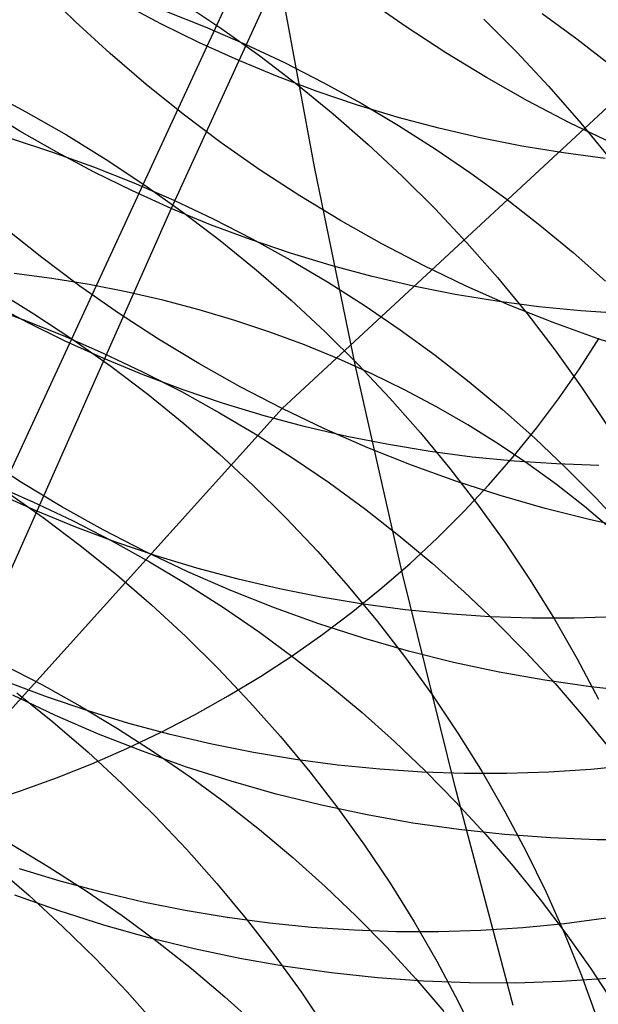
# Model space of a CAD drawing. Header units: millimetres. Extents: x 119 to 175.9, y -203.1 to -153.8.
# Tile 323 of 377: x 160.744 to 161.255, y -161.291 to -160.421. Entities that reach past the tile are written whole.
import ezdxf

# ---------------------------------------------------------------- set-up
doc = ezdxf.new("R2010")
doc.units = ezdxf.units.MM
doc.header["$MEASUREMENT"] = 0
doc.layers.add('Layer 01', color=5, linetype='Continuous', true_color=0x0000ff)

msp = doc.modelspace()

# ---------------------------------------------------------------- linework, layer by layer
at = {"layer": 'Layer 01'}
for p, q in [((160.97575, -160.76453, 49.77148), (162.23018, -159.60159, 54.41725)), ((161.17858, -159.86314, 25.78124), (160.55767, -161.20487, 29.03755)), ((161.05544, -160.19944, 20.823), (160.87785, -160.58789, 21.99351)), ((161.00423, -160.55106, 21.88851), (160.97281, -160.37975, 21.569)), ((160.79298, -160.42271, 50.26847), (160.76294, -160.39334, 50.26866)), ((160.86925, -160.42511, 21.61199), (160.83618, -160.40748, 21.61284)), ((160.88824, -160.40643, 43.71239), (160.92258, -160.42929, 43.71429)), ((161.08531, -160.42751, 50.74126), (161.05099, -160.40337, 50.74421)), ((160.87218, -160.41338, 27.1624), (160.90784, -160.42751, 27.16324)), ((161.20525, -160.41584, 26.81667), (161.23608, -160.43827, 26.81301)), ((160.82396, -160.45108, 50.26776), (160.79298, -160.42271, 50.26847)), ((160.90288, -160.44165, 21.61158), (160.86925, -160.42511, 21.61199)), ((160.90784, -160.42751, 27.16324), (160.94306, -160.44276, 27.16352)), ((161.12036, -160.45049, 50.7378), (161.08531, -160.42751, 50.74126)), ((161.15386, -160.42079, 44.13756), (161.18291, -160.44987, 44.14216)), ((160.92258, -160.42929, 43.71429), (160.95613, -160.45325, 43.7167)), ((160.93704, -160.45709, 21.61162), (160.90288, -160.44165, 21.61158)), ((160.94306, -160.44276, 27.16352), (160.97777, -160.45911, 27.16324)), ((161.23608, -160.43827, 26.81301), (161.26614, -160.46165, 26.8088)), ((160.85583, -160.47842, 50.26654), (160.82396, -160.45108, 50.26776)), ((160.95613, -160.45325, 43.7167), (160.98885, -160.47826, 43.71961)), ((161.15611, -160.4723, 50.73385), (161.12036, -160.45049, 50.7378)), ((161.18291, -160.44987, 44.14216), (161.21094, -160.47984, 44.14724)), ((160.97168, -160.47141, 21.6121), (160.93704, -160.45709, 21.61162)), ((160.97777, -160.45911, 27.16324), (161.01195, -160.47655, 27.1624)), ((161.00676, -160.48458, 21.61302), (160.97168, -160.47141, 21.6121)), ((161.19252, -160.49289, 50.72941), (161.15611, -160.4723, 50.73385)), ((160.88856, -160.5047, 50.26481), (160.85583, -160.47842, 50.26654)), ((160.98885, -160.47826, 43.71961), (161.02072, -160.50431, 43.72301)), ((161.01195, -160.47655, 27.1624), (161.04554, -160.49504, 27.161)), ((161.21094, -160.47984, 44.14724), (161.23792, -160.51068, 44.15279)), ((160.71311, -160.4832, 43.30627), (160.74954, -160.50251, 43.30693)), ((161.04224, -160.4966, 21.6144), (161.00676, -160.48458, 21.61302)), ((161.07808, -160.50744, 21.61621), (161.04224, -160.4966, 21.6144)), ((161.04554, -160.49504, 27.161), (161.07852, -160.51457, 27.15904)), ((161.22953, -160.51226, 50.72447), (161.19252, -160.49289, 50.72941)), ((160.74423, -160.51955, 21.9963), (160.71233, -160.49981, 21.99813)), ((160.74954, -160.50251, 43.30693), (160.78531, -160.52299, 43.30809)), ((160.92211, -160.52988, 50.26256), (160.88856, -160.5047, 50.26481)), ((161.02072, -160.50431, 43.72301), (161.05168, -160.53136, 43.7269)), ((161.11423, -160.51711, 21.61846), (161.07808, -160.50744, 21.61621)), ((161.07852, -160.51457, 27.15904), (161.11083, -160.53511, 27.15652)), ((161.2671, -160.53036, 50.71905), (161.22953, -160.51226, 50.72447)), ((161.23792, -160.51068, 44.15279), (161.26383, -160.54235, 44.15882)), ((160.77677, -160.53825, 21.99491), (160.74423, -160.51955, 21.9963)), ((160.78531, -160.52299, 43.30809), (160.82039, -160.54462, 43.30976)), ((161.15064, -160.52557, 21.62115), (161.11423, -160.51711, 21.61846)), ((160.73668, -160.52624, 27.48867), (160.77317, -160.53814, 27.49072)), ((160.95644, -160.55395, 50.2598), (160.92211, -160.52988, 50.26256)), ((161.05168, -160.53136, 43.7269), (161.0817, -160.55937, 43.73128)), ((161.18729, -160.53284, 21.62428), (161.15064, -160.52557, 21.62115)), ((161.22411, -160.53888, 21.62784), (161.18729, -160.53284, 21.62428)), ((160.77317, -160.53814, 27.49072), (160.80929, -160.55119, 27.49222)), ((160.80991, -160.55589, 21.99399), (160.77677, -160.53825, 21.99491)), ((161.11083, -160.53511, 27.15652), (161.14245, -160.55665, 27.15346)), ((161.26107, -160.54371, 21.63182), (161.22411, -160.53888, 21.62784)), ((160.82039, -160.54462, 43.30976), (160.85472, -160.56736, 43.31192)), ((160.80929, -160.55119, 27.49222), (160.845, -160.56538, 27.49315)), ((160.84362, -160.57244, 21.99352), (160.80991, -160.55589, 21.99399)), ((160.9915, -160.57686, 50.25654), (160.95644, -160.55395, 50.2598)), ((161.04043, -160.72717, 22.2049), (161.00423, -160.55106, 21.88851)), ((161.0817, -160.55937, 43.73128), (161.11075, -160.58831, 43.73615)), ((161.14245, -160.55665, 27.15346), (161.17333, -160.57914, 27.14984)), ((160.845, -160.56538, 27.49315), (160.88026, -160.5807, 27.49351)), ((160.85472, -160.56736, 43.31192), (160.88827, -160.59119, 43.31458)), ((160.87785, -160.58789, 21.99351), (160.84362, -160.57244, 21.99352)), ((160.88026, -160.5807, 27.49351), (160.91501, -160.59711, 27.49331)), ((161.02726, -160.59859, 50.25278), (160.9915, -160.57686, 50.25654)), ((161.17333, -160.57914, 27.14984), (161.20343, -160.60258, 27.14567)), ((160.87785, -160.58789, 21.99351), (160.69845, -160.99189, 23.10411)), ((160.91257, -160.60222, 21.99396), (160.87785, -160.58789, 21.99351)), ((160.88827, -160.59119, 43.31458), (160.92099, -160.61609, 43.31774)), ((161.11075, -160.58831, 43.73615), (161.13879, -160.61816, 43.74149)), ((160.94772, -160.61541, 21.99486), (160.91257, -160.60222, 21.99396)), ((160.91501, -160.59711, 27.49331), (160.94923, -160.6146, 27.49255)), ((161.06367, -160.61911, 50.24852), (161.02726, -160.59859, 50.25278)), ((161.20343, -160.60258, 27.14567), (161.23272, -160.62692, 27.14097)), ((160.76355, -160.63134, 49.79121), (160.7308, -160.60515, 49.79273)), ((160.92099, -160.61609, 43.31774), (160.95285, -160.64201, 43.32139)), ((160.98327, -160.62745, 21.99623), (160.94772, -160.61541, 21.99486)), ((160.94923, -160.6146, 27.49255), (160.98286, -160.63316, 27.49123)), ((161.10068, -160.6384, 50.24377), (161.06367, -160.61911, 50.24852)), ((161.13879, -160.61816, 43.74149), (161.16578, -160.64887, 43.7473)), ((161.01917, -160.63832, 21.99805), (160.98327, -160.62745, 21.99623)), ((161.23272, -160.62692, 27.14097), (161.26116, -160.65214, 27.13573)), ((160.79711, -160.65643, 49.78919), (160.76355, -160.63134, 49.79121)), ((160.98286, -160.63316, 27.49123), (161.01588, -160.65276, 27.48935)), ((160.77255, -160.6498, 22.28163), (160.73933, -160.64544, 22.28817)), ((160.95285, -160.64201, 43.32139), (160.98381, -160.66894, 43.32552)), ((161.05539, -160.648, 22.00032), (161.01917, -160.63832, 21.99805)), ((161.13826, -160.65644, 50.23853), (161.10068, -160.6384, 50.24377)), ((160.80552, -160.65518, 22.27453), (160.77255, -160.6498, 22.28163)), ((161.01588, -160.65276, 27.48935), (161.04823, -160.67337, 27.48691)), ((161.09187, -160.6565, 22.00304), (161.05539, -160.648, 22.00032)), ((161.16578, -160.64887, 43.7473), (161.1917, -160.6804, 43.75358)), ((160.72167, -160.65936, 42.91106), (160.75673, -160.68088, 42.91296)), ((160.83146, -160.68041, 49.78666), (160.79711, -160.65643, 49.78919)), ((160.83818, -160.66157, 22.2669), (160.80552, -160.65518, 22.27453)), ((160.8705, -160.66897, 22.25874), (160.83818, -160.66157, 22.2669)), ((161.12857, -160.66378, 22.00621), (161.09187, -160.6565, 22.00304)), ((161.17636, -160.6732, 50.23281), (161.13826, -160.65644, 50.23853)), ((160.75039, -160.68837, 22.36929), (160.71717, -160.67073, 22.37029)), ((160.90244, -160.67737, 22.25006), (160.8705, -160.66897, 22.25874)), ((160.98381, -160.66894, 43.32552), (161.01383, -160.69683, 43.33014)), ((161.16546, -160.66986, 22.00982), (161.12857, -160.66378, 22.00621)), ((161.20248, -160.67471, 22.01387), (161.16546, -160.66986, 22.00982)), ((160.7106, -160.67283, 27.81373), (160.74676, -160.68595, 27.81533)), ((160.75673, -160.68088, 42.91296), (160.79105, -160.70351, 42.91535)), ((160.86653, -160.70323, 49.78361), (160.83146, -160.68041, 49.78666)), ((160.93396, -160.68675, 22.24088), (160.90244, -160.67737, 22.25006)), ((161.04823, -160.67337, 27.48691), (161.07988, -160.69497, 27.48391)), ((161.21493, -160.68866, 50.22662), (161.17636, -160.6732, 50.23281)), ((161.1917, -160.6804, 43.75358), (161.21651, -160.71272, 43.76031)), ((161.23959, -160.67834, 22.01835), (161.20248, -160.67471, 22.01387)), ((161.27675, -160.68074, 22.02327), (161.23959, -160.67834, 22.01835)), ((160.74676, -160.68595, 27.81533), (160.78251, -160.7002, 27.81636)), ((160.78417, -160.70494, 22.36876), (160.75039, -160.68837, 22.36929)), ((160.96502, -160.6971, 22.2312), (160.93396, -160.68675, 22.24088)), ((161.25392, -160.70281, 50.21996), (161.21493, -160.68866, 50.22662)), ((160.99559, -160.70842, 22.22103), (160.96502, -160.6971, 22.2312)), ((161.01383, -160.69683, 43.33014), (161.04287, -160.72566, 43.33522)), ((161.07988, -160.69497, 27.48391), (161.1108, -160.71754, 27.48036)), ((160.78251, -160.7002, 27.81636), (160.8178, -160.71558, 27.81683)), ((160.81847, -160.72041, 22.36871), (160.78417, -160.70494, 22.36876)), ((160.79105, -160.70351, 42.91535), (160.82459, -160.72723, 42.91823)), ((160.9023, -160.72487, 49.78007), (160.86653, -160.70323, 49.78361)), ((161.23824, -160.72958, 19.07008), (161.25577, -160.70248, 19.08123)), ((161.29329, -160.71563, 50.21285), (161.25392, -160.70281, 50.21996)), ((160.8178, -160.71558, 27.81683), (160.8526, -160.73206, 27.81673)), ((161.02563, -160.72068, 22.2104), (160.99559, -160.70842, 22.22103)), ((161.21651, -160.71272, 43.76031), (161.24018, -160.74579, 43.76748)), ((160.85325, -160.73475, 22.36912), (160.81847, -160.72041, 22.36871)), ((161.0551, -160.73388, 22.1993), (161.02563, -160.72068, 22.2104)), ((161.1108, -160.71754, 27.48036), (161.14093, -160.74104, 27.47627)), ((160.82459, -160.72723, 42.91823), (160.8573, -160.75202, 42.9216)), ((160.8526, -160.73206, 27.81673), (160.88685, -160.74963, 27.81607)), ((160.93872, -160.74532, 49.77602), (160.9023, -160.72487, 49.78007)), ((161.08203, -160.91055, 22.52235), (161.04043, -160.72717, 22.2049)), ((161.04287, -160.72566, 43.33522), (161.07091, -160.75538, 43.34078)), ((161.21971, -160.7561, 19.05917), (161.23824, -160.72958, 19.07008)), ((160.88847, -160.74796, 22.37001), (160.85325, -160.73475, 22.36912)), ((161.08396, -160.748, 22.18775), (161.0551, -160.73388, 22.1993)), ((161.14093, -160.74104, 27.47627), (161.17026, -160.76545, 27.47163)), ((160.88685, -160.74963, 27.81607), (160.92052, -160.76826, 27.81485)), ((160.92409, -160.76002, 22.37137), (160.88847, -160.74796, 22.37001)), ((160.97575, -160.76453, 49.77148), (160.93872, -160.74532, 49.77602)), ((161.11219, -160.76302, 22.17578), (161.08396, -160.748, 22.18775)), ((161.24018, -160.74579, 43.76748), (161.26268, -160.77956, 43.7751)), ((160.8573, -160.75202, 42.9216), (160.88915, -160.77784, 42.92545)), ((161.07091, -160.75538, 43.34078), (161.0979, -160.78597, 43.3468)), ((161.2002, -160.78201, 19.04851), (161.21971, -160.7561, 19.05917)), ((160.5174, -161.27351, 47.95465), (160.97575, -160.76453, 49.77148)), ((160.96006, -160.7709, 22.37319), (160.92409, -160.76002, 22.37137)), ((161.01333, -160.78249, 49.76645), (160.97575, -160.76453, 49.77148)), ((161.13975, -160.77891, 22.16338), (161.11219, -160.76302, 22.17578)), ((161.17026, -160.76545, 27.47163), (161.19874, -160.79075, 27.46645)), ((160.92052, -160.76826, 27.81485), (160.95357, -160.78793, 27.81306)), ((160.99635, -160.78061, 22.37548), (160.96006, -160.7709, 22.37319)), ((160.88915, -160.77784, 42.92545), (160.92009, -160.80465, 42.92978)), ((161.03289, -160.78913, 22.37823), (160.99635, -160.78061, 22.37548)), ((161.05144, -160.79918, 49.76094), (161.01333, -160.78249, 49.76645)), ((161.1666, -160.79568, 22.15058), (161.13975, -160.77891, 22.16338)), ((161.17972, -160.80728, 19.03812), (161.2002, -160.78201, 19.04851)), ((160.95357, -160.78793, 27.81306), (160.98595, -160.80862, 27.81072)), ((161.06966, -160.79644, 22.38144), (161.03289, -160.78913, 22.37823)), ((161.0979, -160.78597, 43.3468), (161.12382, -160.81739, 43.35328)), ((161.19874, -160.79075, 27.46645), (161.22633, -160.81689, 27.46075)), ((161.09001, -160.81457, 49.75495), (161.05144, -160.79918, 49.76094)), ((161.10661, -160.80255, 22.38511), (161.06966, -160.79644, 22.38144)), ((161.14369, -160.80743, 22.38923), (161.10661, -160.80255, 22.38511)), ((161.19272, -160.81328, 22.1374), (161.1666, -160.79568, 22.15058)), ((160.74557, -160.82985, 49.31842), (160.71047, -160.80712, 49.32121)), ((160.92009, -160.80465, 42.92978), (160.9501, -160.83244, 42.93458)), ((160.98595, -160.80862, 27.81072), (161.01764, -160.8303, 27.80782)), ((161.18086, -160.81109, 22.39379), (161.14369, -160.80743, 22.38923)), ((161.15831, -160.83188, 19.028), (161.17972, -160.80728, 19.03812)), ((161.21808, -160.81353, 22.3988), (161.18086, -160.81109, 22.39379)), ((161.129, -160.82865, 49.74849), (161.09001, -160.81457, 49.75495)), ((161.12382, -160.81739, 43.35328), (161.14862, -160.84959, 43.3602)), ((161.21807, -160.83171, 22.12384), (161.19272, -160.81328, 22.1374)), ((161.25529, -160.81473, 22.40424), (161.21808, -160.81353, 22.3988)), ((161.22633, -160.81689, 27.46075), (161.25301, -160.84385, 27.45451)), ((161.16837, -160.8414, 49.74157), (161.129, -160.82865, 49.74849)), ((160.72047, -160.83144, 28.13262), (160.7558, -160.8469, 28.1332)), ((160.73139, -160.83709, 42.52483), (160.76491, -160.86072, 42.52789)), ((160.78136, -160.8514, 49.31511), (160.74557, -160.82985, 49.31842)), ((160.9501, -160.83244, 42.93458), (160.97914, -160.86116, 42.93985)), ((161.01764, -160.8303, 27.80782), (161.04858, -160.85294, 27.80436)), ((161.13598, -160.85577, 19.01817), (161.15831, -160.83188, 19.028)), ((161.24261, -160.85094, 22.10993), (161.21807, -160.83171, 22.12384)), ((160.75873, -160.85495, 22.73845), (160.72436, -160.83947, 22.73855)), ((161.20807, -160.85281, 49.73419), (161.16837, -160.8414, 49.74157)), ((161.25301, -160.84385, 27.45451), (161.27875, -160.87159, 27.44777)), ((160.7558, -160.8469, 28.1332), (160.79062, -160.86346, 28.13323)), ((160.79359, -160.86931, 22.73883), (160.75873, -160.85495, 22.73845)), ((160.81779, -160.87175, 49.31131), (160.78136, -160.8514, 49.31511)), ((161.04858, -160.85294, 27.80436), (161.07875, -160.87653, 27.80036)), ((161.14862, -160.84959, 43.3602), (161.17229, -160.88255, 43.36757)), ((161.24806, -160.86286, 49.72637), (161.20807, -160.85281, 49.73419)), ((161.26633, -160.87094, 22.09568), (161.24261, -160.85094, 22.10993)), ((160.76491, -160.86072, 42.52789), (160.7976, -160.88541, 42.53142)), ((160.79062, -160.86346, 28.13323), (160.8249, -160.8811, 28.13269)), ((160.97914, -160.86116, 42.93985), (161.00716, -160.89079, 42.94559)), ((161.11278, -160.87893, 19.00864), (161.13598, -160.85577, 19.01817)), ((161.28827, -160.87154, 49.71812), (161.24806, -160.86286, 49.72637)), ((160.82888, -160.88254, 22.7397), (160.79359, -160.86931, 22.73883)), ((160.85483, -160.89088, 49.30701), (160.81779, -160.87175, 49.31131)), ((161.07875, -160.87653, 27.80036), (161.1081, -160.90102, 27.79581)), ((161.08872, -160.90134, 18.99942), (161.11278, -160.87893, 19.00864)), ((160.7976, -160.88541, 42.53142), (160.82943, -160.91114, 42.53544)), ((160.8249, -160.8811, 28.13269), (160.8586, -160.89981, 28.13158)), ((160.86456, -160.89461, 22.74104), (160.82888, -160.88254, 22.7397)), ((161.17229, -160.88255, 43.36757), (161.1948, -160.91621, 43.37536)), ((160.89243, -160.90875, 49.30221), (160.85483, -160.89088, 49.30701)), ((160.9006, -160.90552, 22.74287), (160.86456, -160.89461, 22.74104)), ((161.00716, -160.89079, 42.94559), (161.03414, -160.92127, 42.95177)), ((160.8586, -160.89981, 28.13158), (160.89168, -160.91957, 28.12992)), ((160.93695, -160.91525, 22.74518), (160.9006, -160.90552, 22.74287)), ((161.06383, -160.92296, 18.99053), (161.08872, -160.90134, 18.99942)), ((161.1081, -160.90102, 27.79581), (161.13661, -160.92639, 27.79072)), ((160.82943, -160.91114, 42.53544), (160.86035, -160.93786, 42.53992)), ((160.93055, -160.92535, 49.29693), (160.89243, -160.90875, 49.30221)), ((160.97356, -160.92379, 22.74796), (160.93695, -160.91525, 22.74518)), ((161.12852, -161.0987, 22.83629), (161.08203, -160.91055, 22.52235)), ((160.89168, -160.91957, 28.12992), (160.92409, -160.94034, 28.1277)), ((161.01039, -160.93114, 22.75122), (160.97356, -160.92379, 22.74796)), ((161.03414, -160.92127, 42.95177), (161.06004, -160.95259, 42.9584)), ((161.03814, -160.94376, 18.98197), (161.06383, -160.92296, 18.99053)), ((161.1948, -160.91621, 43.37536), (161.21611, -160.95055, 43.38357)), ((160.96913, -160.94067, 49.29117), (160.93055, -160.92535, 49.29693)), ((161.0474, -160.93727, 22.75494), (161.01039, -160.93114, 22.75122)), ((161.13661, -160.92639, 27.79072), (161.16423, -160.95262, 27.7851)), ((160.86035, -160.93786, 42.53992), (160.89034, -160.96556, 42.54487)), ((160.92409, -160.94034, 28.1277), (160.9558, -160.9621, 28.12491)), ((161.00813, -160.95467, 49.28494), (160.96913, -160.94067, 49.29117)), ((161.08454, -160.94218, 22.75913), (161.0474, -160.93727, 22.75494)), ((161.01169, -160.96373, 18.97376), (161.03814, -160.94376, 18.98197)), ((161.12177, -160.94588, 22.76377), (161.08454, -160.94218, 22.75913)), ((161.15904, -160.94834, 22.76887), (161.12177, -160.94588, 22.76377)), ((161.19631, -160.94958, 22.77441), (161.15904, -160.94834, 22.76887)), ((161.23353, -160.94958, 22.7804), (161.19631, -160.94958, 22.77441)), ((161.21611, -160.95055, 43.38357), (161.2362, -160.98551, 43.3922)), ((161.27066, -160.94836, 22.78682), (161.23353, -160.94958, 22.7804)), ((161.04751, -160.96735, 49.27824), (161.00813, -160.95467, 49.28494)), ((161.06004, -160.95259, 42.9584), (161.08484, -160.9847, 42.96547)), ((161.16423, -160.95262, 27.7851), (161.19093, -160.97966, 27.77896)), ((160.89034, -160.96556, 42.54487), (160.91936, -160.99419, 42.55027)), ((160.9558, -160.9621, 28.12491), (160.98677, -160.98484, 28.12158)), ((160.98451, -160.98284, 18.96589), (161.01169, -160.96373, 18.97376)), ((161.08722, -160.97868, 49.27109), (161.04751, -160.96735, 49.27824)), ((160.95663, -161.00106, 18.9584), (160.98451, -160.98284, 18.96589)), ((160.98677, -160.98484, 28.12158), (161.01696, -161.00851, 28.11769)), ((161.08484, -160.9847, 42.96547), (161.1085, -161.01755, 42.97297)), ((161.1272, -160.98867, 49.26348), (161.08722, -160.97868, 49.27109)), ((161.19093, -160.97966, 27.77896), (161.21669, -161.00749, 27.77229)), ((160.72928, -160.99062, 28.44228), (160.76359, -161.00835, 28.44187)), ((161.16742, -160.99728, 49.25544), (161.1272, -160.98867, 49.26348)), ((161.2362, -160.98551, 43.3922), (161.25505, -161.02106, 43.40122)), ((160.91936, -160.99419, 42.55027), (160.94736, -161.02373, 42.55613)), ((160.92808, -161.01838, 18.95127), (160.95663, -161.00106, 18.9584)), ((161.20782, -161.00452, 49.24696), (161.16742, -160.99728, 49.25544)), ((160.76874, -161.01951, 23.10531), (160.73338, -161.00627, 23.10446)), ((160.76359, -161.00835, 28.44187), (160.79731, -161.02715, 28.4409)), ((161.01696, -161.00851, 28.11769), (161.04633, -161.0331, 28.11326)), ((161.24835, -161.01036, 49.23807), (161.20782, -161.00452, 49.24696)), ((161.21669, -161.00749, 27.77229), (161.24147, -161.03607, 27.76512)), ((161.28897, -161.01482, 49.22876), (161.24835, -161.01036, 49.23807)), ((160.77566, -161.03547, 48.84516), (160.73804, -161.01769, 48.84969)), ((160.74171, -161.01563, 42.14744), (160.77351, -161.04127, 42.15157)), ((160.80449, -161.0316, 23.10665), (160.76874, -161.01951, 23.10531)), ((160.89889, -161.03478, 18.94453), (160.92808, -161.01838, 18.95127)), ((161.1085, -161.01755, 42.97297), (161.131, -161.05112, 42.98089)), ((160.79731, -161.02715, 28.4409), (160.83041, -161.04699, 28.43938)), ((160.94736, -161.02373, 42.55613), (160.97432, -161.05413, 42.56243)), ((160.81379, -161.05198, 48.84014), (160.77566, -161.03547, 48.84516)), ((160.8406, -161.04254, 23.10849), (160.80449, -161.0316, 23.10665)), ((160.86911, -161.05022, 18.93817), (160.89889, -161.03478, 18.94453)), ((161.04633, -161.0331, 28.11326), (161.07486, -161.05856, 28.10829)), ((161.24147, -161.03607, 27.76512), (161.26524, -161.06537, 27.75744)), ((160.77351, -161.04127, 42.15157), (160.80441, -161.06792, 42.15616)), ((160.87701, -161.05229, 23.11081), (160.8406, -161.04254, 23.10849)), ((160.85239, -161.06721, 48.83464), (160.81379, -161.05198, 48.84014)), ((160.83041, -161.04699, 28.43938), (160.86284, -161.06785, 28.43729)), ((160.83877, -161.0647, 18.93222), (160.86911, -161.05022, 18.93817)), ((160.91369, -161.06086, 23.11363), (160.87701, -161.05229, 23.11081)), ((160.97432, -161.05413, 42.56243), (161.00021, -161.08536, 42.56917)), ((161.131, -161.05112, 42.98089), (161.1523, -161.08536, 42.98923)), ((160.95058, -161.06823, 23.11692), (160.91369, -161.06086, 23.11363)), ((161.07486, -161.05856, 28.10829), (161.1025, -161.08488, 28.10279)), ((160.80441, -161.06792, 42.15616), (160.83437, -161.09554, 42.1612)), ((160.8079, -161.0782, 18.92667), (160.83877, -161.0647, 18.93222)), ((160.8914, -161.08112, 48.82866), (160.85239, -161.06721, 48.83464)), ((160.86284, -161.06785, 28.43729), (160.89457, -161.08971, 28.43465)), ((160.98765, -161.07439, 23.1207), (160.95058, -161.06823, 23.11692)), ((160.77654, -161.0907, 18.92152), (160.8079, -161.0782, 18.92667)), ((161.02485, -161.07933, 23.12495), (160.98765, -161.07439, 23.1207)), ((161.06214, -161.08306, 23.12968), (161.02485, -161.07933, 23.12495)), ((161.28513, -161.07964, 23.16755), (161.24827, -161.08328, 23.16014)), ((160.93079, -161.09372, 48.82221), (160.8914, -161.08112, 48.82866)), ((160.89457, -161.08971, 28.43465), (160.92556, -161.11254, 28.43145)), ((161.00021, -161.08536, 42.56917), (161.02499, -161.11738, 42.57634)), ((161.09946, -161.08556, 23.13487), (161.06214, -161.08306, 23.12968)), ((161.13678, -161.08684, 23.14052), (161.09946, -161.08556, 23.13487)), ((161.1025, -161.08488, 28.10279), (161.12922, -161.11202, 28.09676)), ((161.17406, -161.08688, 23.14662), (161.13678, -161.08684, 23.14052)), ((161.1523, -161.08536, 42.98923), (161.17238, -161.12024, 42.99796)), ((161.21123, -161.08569, 23.15316), (161.17406, -161.08688, 23.14662)), ((161.24827, -161.08328, 23.16014), (161.21123, -161.08569, 23.15316)), ((160.74474, -161.10218, 18.9168), (160.77654, -161.0907, 18.92152)), ((160.83437, -161.09554, 42.1612), (160.86336, -161.1241, 42.1667)), ((160.97051, -161.10497, 48.8153), (160.93079, -161.09372, 48.82221)), ((160.71252, -161.11264, 18.9125), (160.74474, -161.10218, 18.9168)), ((161.01051, -161.11487, 48.80794), (160.97051, -161.10497, 48.8153)), ((161.17989, -161.29155, 23.14661), (161.12852, -161.0987, 22.83629)), ((160.92556, -161.11254, 28.43145), (160.95577, -161.13632, 28.42771)), ((161.05073, -161.12341, 48.80013), (161.01051, -161.11487, 48.80794)), ((161.12922, -161.11202, 28.09676), (161.155, -161.13995, 28.09021)), ((160.86336, -161.1241, 42.1667), (160.89133, -161.15357, 42.17264)), ((161.02499, -161.11738, 42.57634), (161.04863, -161.15016, 42.58393)), ((161.09113, -161.13058, 48.79189), (161.05073, -161.12341, 48.80013)), ((161.17238, -161.12024, 42.99796), (161.19122, -161.1557, 43.00709)), ((161.13167, -161.13636, 48.78322), (161.09113, -161.13058, 48.79189)), ((160.95577, -161.13632, 28.42771), (160.98516, -161.161, 28.42342)), ((161.17229, -161.14075, 48.77414), (161.13167, -161.13636, 48.78322)), ((161.155, -161.13995, 28.09021), (161.17979, -161.16862, 28.08315)), ((161.21295, -161.14375, 48.76465), (161.17229, -161.14075, 48.77414)), ((160.73713, -161.14946, 28.74248), (160.77025, -161.16939, 28.74108)), ((161.04863, -161.15016, 42.58393), (161.0711, -161.18365, 42.59193)), ((161.25359, -161.14535, 48.75477), (161.21295, -161.14375, 48.76465)), ((161.29416, -161.14555, 48.74451), (161.25359, -161.14535, 48.75477)), ((160.89133, -161.15357, 42.17264), (160.91827, -161.1839, 42.17901)), ((161.19122, -161.1557, 43.00709), (161.2088, -161.1917, 43.01659)), ((160.72121, -161.16762, 41.77405), (160.75208, -161.19421, 41.77871)), ((160.98516, -161.161, 28.42342), (161.0137, -161.18657, 28.4186)), ((160.77996, -161.18195, 23.47083), (160.74379, -161.171, 23.46898)), ((160.77025, -161.16939, 28.74108), (160.8027, -161.19034, 28.73914)), ((161.17979, -161.16862, 28.08315), (161.20357, -161.19802, 28.07558)), ((160.81644, -161.19173, 23.47318), (160.77996, -161.18195, 23.47083)), ((160.91827, -161.1839, 42.17901), (160.94413, -161.21506, 42.18581)), ((161.0711, -161.18365, 42.59193), (161.09239, -161.21782, 42.60033)), ((160.8027, -161.19034, 28.73914), (160.83445, -161.2123, 28.73664)), ((160.85317, -161.20033, 23.47603), (160.81644, -161.19173, 23.47318)), ((161.0137, -161.18657, 28.4186), (161.04135, -161.213, 28.41324)), ((161.2088, -161.1917, 43.01659), (161.22509, -161.22821, 43.02647)), ((160.77899, -161.20817, 48.37927), (160.73995, -161.19435, 48.38497)), ((160.75208, -161.19421, 41.77871), (160.782, -161.22177, 41.78381)), ((160.89013, -161.20773, 23.47937), (160.85317, -161.20033, 23.47603)), ((161.20357, -161.19802, 28.07558), (161.22631, -161.2281, 28.06752)), ((160.81839, -161.22067, 48.37311), (160.77899, -161.20817, 48.37927)), ((160.92726, -161.21392, 23.48321), (160.89013, -161.20773, 23.47937)), ((160.83445, -161.2123, 28.73664), (160.86545, -161.23522, 28.7336)), ((160.96452, -161.2189, 23.48753), (160.92726, -161.21392, 23.48321)), ((160.94413, -161.21506, 42.18581), (160.96888, -161.24702, 42.19302)), ((161.00186, -161.22266, 23.49233), (160.96452, -161.2189, 23.48753)), ((161.04135, -161.213, 28.41324), (161.06808, -161.24024, 28.40736)), ((161.09239, -161.21782, 42.60033), (161.11245, -161.25262, 42.60913)), ((161.22516, -161.21947, 23.53091), (161.18826, -161.22307, 23.52336)), ((161.26183, -161.21465, 23.5389), (161.22516, -161.21947, 23.53091)), ((160.782, -161.22177, 41.78381), (160.81096, -161.25027, 41.78934)), ((160.85813, -161.23184, 48.36647), (160.81839, -161.22067, 48.37311)), ((161.03924, -161.2252, 23.49761), (161.00186, -161.22266, 23.49233)), ((161.07662, -161.22651, 23.50336), (161.03924, -161.2252, 23.49761)), ((161.11394, -161.22659, 23.50958), (161.07662, -161.22651, 23.50336)), ((161.15117, -161.22544, 23.51625), (161.11394, -161.22659, 23.50958)), ((161.18826, -161.22307, 23.52336), (161.15117, -161.22544, 23.51625)), ((161.22509, -161.22821, 43.02647), (161.24007, -161.26518, 43.0367)), ((161.22631, -161.2281, 28.06752), (161.24799, -161.25883, 28.05898)), ((160.89814, -161.24165, 48.35938), (160.85813, -161.23184, 48.36647)), ((160.86545, -161.23522, 28.7336), (160.89567, -161.2591, 28.73001)), ((160.93837, -161.25011, 48.35183), (160.89814, -161.24165, 48.35938)), ((161.06808, -161.24024, 28.40736), (161.09386, -161.26827, 28.40095)), ((160.81096, -161.25027, 41.78934), (160.8389, -161.27968, 41.79531)), ((160.97879, -161.25719, 48.34385), (160.93837, -161.25011, 48.35183)), ((160.96888, -161.24702, 42.19302), (160.99249, -161.27974, 42.20065)), ((161.11245, -161.25262, 42.60913), (161.13128, -161.28801, 42.6183)), ((160.89567, -161.2591, 28.73001), (160.92507, -161.28389, 28.72589)), ((161.01933, -161.2629, 48.33543), (160.97879, -161.25719, 48.34385)), ((161.05996, -161.26722, 48.3266), (161.01933, -161.2629, 48.33543)), ((161.24799, -161.25883, 28.05898), (161.26857, -161.29017, 28.04996)), ((161.10062, -161.27015, 48.31735), (161.05996, -161.26722, 48.3266)), ((161.09386, -161.26827, 28.40095), (161.11866, -161.29706, 28.39404)), ((161.14127, -161.27168, 48.3077), (161.10062, -161.27015, 48.31735)), ((161.18185, -161.27181, 48.29767), (161.14127, -161.27168, 48.3077)), ((161.22231, -161.27055, 48.28726), (161.18185, -161.27181, 48.29767)), ((161.26261, -161.2679, 48.27649), (161.22231, -161.27055, 48.28726)), ((161.24007, -161.26518, 43.0367), (161.25373, -161.30256, 43.04727)), ((160.8389, -161.27968, 41.79531), (160.8658, -161.30996, 41.8017)), ((160.99249, -161.27974, 42.20065), (161.01494, -161.31317, 42.20868)), ((160.92507, -161.28389, 28.72589), (160.95362, -161.30957, 28.72122)), ((161.13128, -161.28801, 42.6183), (161.14884, -161.32394, 42.62785))]:
    msp.add_line(p, q, dxfattribs=at)

doc.saveas('drawing.dxf')
